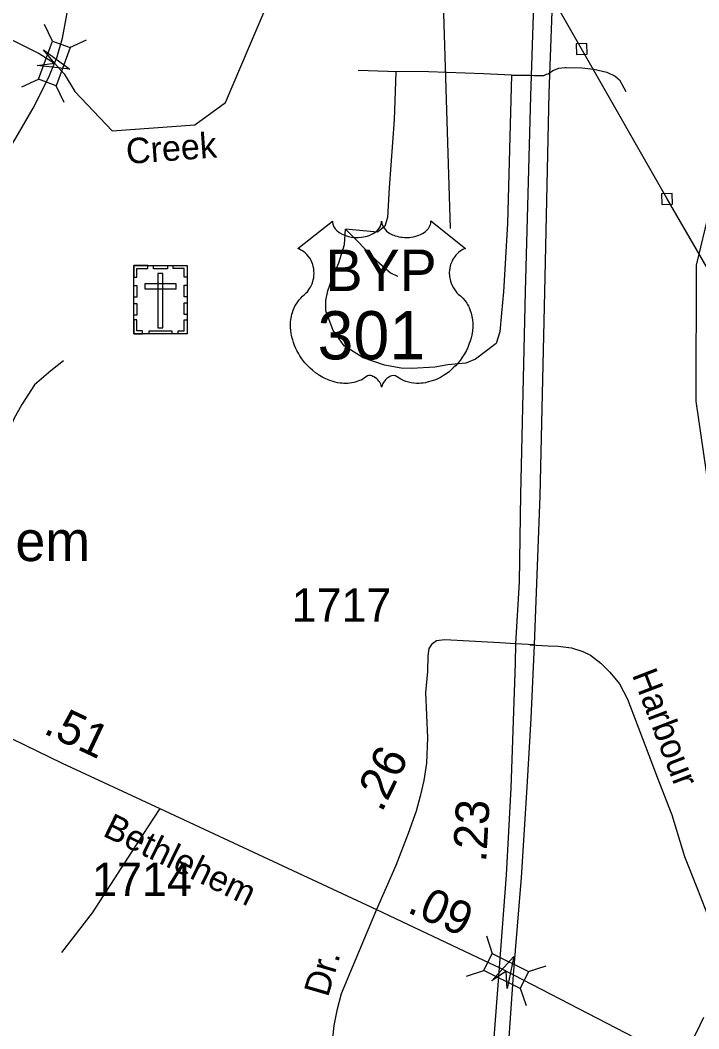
# Model space of a CAD drawing. Extents: x 2220236 to 2384410, y 720751 to 894131.
# Drawn here: x 2344556 to 2347089, y 796965 to 800730 of the extents above; entities that cross this region are included whole.
import ezdxf

# ---------------------------------------------------------------- set-up
doc = ezdxf.new("R2010")
doc.units = 0
doc.layers.add('Default', color=7, linetype='Continuous')

msp = doc.modelspace()

# ---------------------------------------------------------------- linework, layer by layer
at = {"layer": 'Default'}
for p, q in [((2344676.2, 800651.6), (2344647.1, 800714.1)), ((2344741, 800627.9), (2344803.6, 800657)), ((2346389.9, 800524.9), (2346407.3, 800524.9)), ((2344561.5, 800480.7), (2344624.1, 800509.8)), ((2344719.5, 800423), (2344690.4, 800485.5)), ((2346458.6, 798399.2), (2346526.2, 798395.2)), ((2346296, 797312.2), (2346317.9, 797246.8)), ((2346221, 797161.7), (2346286.4, 797183.6)), ((2346453, 797179.1), (2346518.4, 797201)), ((2346422.2, 797117.4), (2346444.1, 797052))]:
    msp.add_line(p, q, dxfattribs=at)
for points in [[(2347293.3, 804194.6), (2347087.3, 803859.3), (2346958, 803640.5), (2346878, 803500.6), (2346829.7, 803409.6), (2346776.4, 803297.4), (2346740.9, 803205.3), (2346706.5, 803098.7), (2346678.2, 802989.8), (2346635.4, 802764.4), (2346581, 802475.7), (2346543.4, 802235.3), (2346526.5, 802118.8), (2346519, 802043.6), (2346511.5, 801961), (2346505.9, 801793.7), (2346494.6, 801474.3), (2346460.8, 800446.4), (2346440.1, 799717.3), (2346423.3, 798959.5), (2346418.3, 798634.2), (2346404, 798402.2)], [(2346475.7, 798398.2), (2346496.3, 798954.6), (2346513.4, 799715.4), (2346530.3, 800457.7), (2346567.8, 801476.1), (2346575.4, 801778.7), (2346586.6, 802023), (2346590.4, 802101.9), (2346607.3, 802246.6), (2346633.7, 802436.9), (2346668.2, 802656.7), (2346719.2, 802916.6), (2346742, 803019.8), (2346775.3, 803129.8), (2346808.6, 803215.3), (2346849.2, 803326.3), (2346910.2, 803445.1), (2346986.9, 803579.5), (2347109.6, 803780.5), (2347236.7, 803994.8), (2347338.9, 804163.5)], [(2347371.9, 799369.8), (2346969.9, 800062.7), (2346651.1, 800622.8), (2346391.8, 801077.6), (2345925.8, 801925.5), (2345668.8, 802346.4), (2345321.9, 802938.1), (2345371.3, 803154.6)], [(2344684.2, 800569.1), (2344692.2, 800589.2), (2344713.4, 800663.5), (2344730.3, 800749.6), (2344772.5, 801047.6), (2344809.3, 801358.3), (2344876, 801661.2), (2344978.6, 802054.9), (2345053.1, 802315.9), (2345112.9, 802466.5), (2345169.4, 802582.9), (2345250.6, 802715.5), (2345298.5, 802813.1), (2345349.8, 802893.5), (2345396, 802975.7), (2345461.4, 803059.4)], [(2346161.4, 799953.1), (2346131.9, 800916.5), (2346127, 800992.3), (2346118.1, 801068.2), (2346107.2, 801140), (2346077.8, 801251.6), (2345996.7, 801516.6), (2345869.4, 801954.8), (2345738.4, 802385.2), (2345588.5, 802871.1), (2345573.8, 802932.9), (2345561.4, 802972.9), (2345547.1, 802994.7), (2345524.8, 803014.4), (2345461.4, 803059.4)], [(2344260.4, 800786.8), (2344626.5, 800605.5), (2344684.2, 800569.1), (2344720, 800530.2), (2344760.1, 800463.9), (2344899.3, 800317.3), (2345207.5, 800339.7), (2345322.4, 800423.3), (2345468.4, 800767.2)], [(2346631.9, 800602), (2346671.9, 800603.6), (2346670.2, 800643.5), (2346630.3, 800641.9), (2346631.9, 800602)], [(2343478.6, 798503.5), (2343599.2, 798685.7), (2343866, 799147.8), (2343889.1, 799188.1), (2344061, 799481.6), (2344550.2, 800306.6), (2344604.4, 800402.1), (2344663.2, 800516.8), (2344684.2, 800569.1)], [(2346389.9, 800524.9), (2346374.8, 799970.9), (2346359.6, 799716), (2346351.8, 799636.8), (2346345.7, 799567.2), (2346331.8, 799522.9), (2346255.2, 799464.3), (2346219.3, 799450), (2346151.6, 799443.1), (2346103.7, 799434.5), (2346017.7, 799429.6), (2345977.6, 799431), (2345915.5, 799442.2), (2345835.4, 799469.4), (2345764.7, 799514.5), (2345724.2, 799571.9), (2345697.1, 799645.6), (2345696.8, 799683.6), (2345704.3, 799719.7), (2345719.8, 799765.8), (2345745.1, 799824), (2345766.3, 799892.3), (2345769.5, 799950.3)], [(2345958.3, 800537.5), (2345952, 800357.8), (2345933, 800104.1), (2345926.7, 799993.8), (2345916.5, 799960.7), (2345889.7, 799938.6), (2345769.5, 799950.3)], [(2346389.9, 800524.9), (2346285.1, 800529.6), (2346080.3, 800537.5), (2345927.5, 800539.1), (2345817.3, 800542.3)], [(2346407.3, 800524.9), (2346458.4, 800524.9), (2346475, 800524)], [(2346475, 800524), (2346486.8, 800523.3), (2346497.6, 800523.7)], [(2346497.6, 800523.7), (2346509.6, 800524.2), (2346520.3, 800528.1)], [(2346520.3, 800528.1), (2346526.1, 800530.3), (2346543.9, 800542), (2346566.7, 800551), (2346589, 800553)], [(2346589, 800553), (2346593.9, 800552.9), (2346652.2, 800552), (2346696.5, 800546.8), (2346745.2, 800535.5), (2346776.5, 800521.6), (2346792.2, 800506.8), (2346815.7, 800463.3)], [(2346950.7, 800041.9), (2346990.7, 800043.6), (2346989, 800083.5), (2346949.1, 800081.9), (2346950.7, 800041.9)], [(2347142.9, 798863.5), (2347078.4, 799307.7), (2347080.5, 799815.8), (2347129, 800016.7)], [(2345769.5, 799950.3), (2345886.8, 799831.8), (2345937.5, 799786.5), (2345963.6, 799774.7)], [(2344717.8, 799458), (2344670.2, 799421.4), (2344609, 799368.7), (2344561.7, 799296.1), (2344532.5, 799241.7), (2344507.2, 799181.5), (2344497.7, 799149.3), (2344485.8, 799131.2), (2344469.9, 799113.1), (2344418.5, 799084.4), (2344372.7, 799063.9), (2344343, 799041.5), (2344325.2, 799011.4), (2344292.5, 798915), (2344275, 798868.9), (2344261.7, 798818.7)], [(2343478.6, 798503.5), (2343521.4, 798498.3), (2343553.9, 798496.6), (2343594.9, 798482.9), (2343649.6, 798464.1), (2343716.4, 798435), (2343844.6, 798371.7), (2344289.7, 798161.8), (2344713, 797957), (2345077.5, 797788.2), (2345886, 797410.6)], [(2346404, 798402.2), (2346345.9, 798405.5), (2346140.9, 798417), (2346110.1, 798413.6), (2346091.3, 798399.9), (2346081, 798384.5), (2346077.6, 798357.1), (2346075.9, 798298.9), (2346069.1, 798220.2), (2346076.3, 798051.8), (2346072.5, 797957), (2346062.4, 797892.5), (2346048.5, 797834.3), (2346033.4, 797777.4), (2346004.3, 797694), (2345957.6, 797575.1), (2345886, 797410.6)], [(2346404, 798402.2), (2346402.6, 798329.9), (2346387.6, 797863.5), (2346369.4, 797539.8), (2346343.1, 797194.1)], [(2346397.3, 797166.7), (2346427.4, 797529.8), (2346447.4, 797866.8), (2346462.3, 798124.1), (2346475.7, 798398.2)], [(2346475.7, 798398.2), (2346404, 798402.2)], [(2346526.2, 798395.2), (2346563.4, 798393.1), (2346613, 798387.9), (2346655.7, 798374.2), (2346684.8, 798360.5), (2346722.4, 798329.7), (2346756.6, 798297.2), (2346792.7, 798252.8), (2346821.8, 798195.9), (2346848.3, 798127.6), (2346888.7, 798022.7), (2346933, 797905.1), (2346987.3, 797763.5), (2347035.1, 797608.3), (2347083.1, 797487.2), (2347126.9, 797374.5)], [(2345077.5, 797788.2), (2345013, 797690.1), (2344824.5, 797397.9), (2344710.2, 797250.5)], [(2345886, 797410.6), (2345789.1, 797179.4), (2345754, 797096.1), (2345737.1, 797033.5), (2345726.6, 796977.5), (2345714.9, 796869.4), (2345712.3, 796766.5), (2345716.2, 796704), (2345727.9, 796625.8), (2345748.8, 796529.4), (2345780, 796403.1), (2345820.4, 796252), (2345858.1, 796103.5), (2345864.6, 796052.7), (2345866, 795987.5), (2345867.3, 795918.5), (2345864.6, 795875.5), (2345864.6, 795853.3)], [(2345886, 797410.6), (2346284.8, 797221.7), (2346343.1, 797194.1)], [(2346343.1, 797194.1), (2346307.2, 796719.3), (2346260.7, 796291), (2346229.5, 795822.7)], [(2346343.1, 797194.1), (2346397.3, 797166.7)], [(2346307.9, 795821.9), (2346348.6, 796443.7), (2346368.5, 796754.1), (2346397.3, 797166.7)], [(2346397.3, 797166.7), (2347022, 796843.7), (2347281.7, 796725.5), (2347461.1, 796662.3), (2347671.1, 796599.6)], [(2347106.1, 797007.3), (2347078.9, 796949.9), (2347054.9, 796907), (2347022, 796843.7)]]:
    msp.add_lwpolyline(points, dxfattribs=at)
for points in [[(2344624.1, 800509.8), (2344675.9, 800651.7), (2344742.2, 800627.5), (2344690.4, 800485.5)], [(2344642.7, 800619.2), (2344741, 800547), (2344619.8, 800560.4), (2344684.2, 800569.1)], [(2345720.9, 799980.2), (2345721.2, 799974.9), (2345722.5, 799968.6), (2345723.5, 799965.3), (2345726.4, 799959.1), (2345731.3, 799951.7), (2345738.1, 799944.5), (2345745.8, 799938.2), (2345750.9, 799934.8), (2345759.7, 799930.1), (2345769.7, 799925.9), (2345780.7, 799922.7), (2345792.1, 799920.5), (2345804.4, 799919.1), (2345816.7, 799918.9), (2345829.9, 799919.9), (2345844.5, 799922.7), (2345851.2, 799924.4), (2345858.7, 799927), (2345865.7, 799929.9), (2345873.4, 799934), (2345879.6, 799937.9), (2345884.4, 799941.4), (2345891.2, 799948), (2345896.6, 799954.7), (2345898.9, 799958.5), (2345900.9, 799962.2), (2345903.6, 799969.9), (2345904.4, 799973.4), (2345904.9, 799980.5), (2345905.3, 799974.5), (2345906, 799970.8), (2345906.9, 799967.1), (2345908.5, 799963.2), (2345911.2, 799957.8), (2345914.2, 799953.2), (2345920, 799946.5), (2345923.5, 799943.1), (2345926.8, 799940.5), (2345935.5, 799934.4), (2345945.7, 799929.3), (2345950.8, 799927.1), (2345955.9, 799925.3), (2345962.5, 799923.3), (2345969.2, 799921.7), (2345975.9, 799920.5), (2345982.7, 799919.6), (2345989.7, 799919), (2345995.4, 799918.9), (2346002.4, 799918.9), (2346008.9, 799919.3), (2346015.5, 799920.1), (2346022.8, 799921.3), (2346028.6, 799922.6), (2346036.4, 799924.6), (2346043.3, 799927.2), (2346049.5, 799929.8), (2346057.5, 799934), (2346063.9, 799938), (2346068.6, 799941.8), (2346074.3, 799947), (2346079.6, 799953.1), (2346082.7, 799957.6), (2346084.9, 799962.3), (2346086.9, 799967.1), (2346088.2, 799972.3), (2346088.8, 799976.8), (2346088.9, 799980.6), (2346217.5, 799878.2), (2346214.5, 799877), (2346207.5, 799873.6), (2346202, 799870.3), (2346193.1, 799864.1), (2346189.3, 799860.7), (2346185.5, 799857.1), (2346182, 799853.3), (2346178.9, 799849.7), (2346175.2, 799844.6), (2346171.9, 799839.4), (2346168.6, 799833.7), (2346166.2, 799828.7), (2346162.3, 799818.4), (2346160.4, 799811.9), (2346159.2, 799806.3), (2346157.6, 799794.9), (2346157.3, 799789.4), (2346157.3, 799784), (2346157.6, 799778.3), (2346158.1, 799772.8), (2346159.1, 799767.1), (2346160, 799762.1), (2346161.6, 799756), (2346163.9, 799748.8), (2346166.7, 799741.9), (2346172.6, 799730.7), (2346180.1, 799719.3), (2346185.5, 799712.9), (2346190.8, 799707.5), (2346198.8, 799700.8), (2346203.1, 799697), (2346208, 799692), (2346216, 799682.7), (2346219.3, 799678.3), (2346222.6, 799673.4), (2346225.7, 799668.3), (2346228.7, 799662.8), (2346231.1, 799658), (2346235.6, 799647), (2346238.9, 799636.3), (2346240.5, 799630.7), (2346242.9, 799618), (2346243.8, 799611.8), (2346244.7, 799599.5), (2346244.8, 799584.6), (2346243.6, 799570.5), (2346241, 799554), (2346238.8, 799544.1), (2346235.4, 799532.6), (2346232.1, 799522.7), (2346226.3, 799508), (2346221.1, 799497.4), (2346214.3, 799484.9), (2346209.7, 799477.4), (2346204.3, 799469.3), (2346197.5, 799460.1), (2346189.6, 799450.2), (2346180.1, 799439.8), (2346172.4, 799432.1), (2346162.4, 799423.1), (2346156.3, 799418.1), (2346147.7, 799411.6), (2346135.8, 799403.7), (2346124.1, 799396.9), (2346114.2, 799391.8), (2346105.4, 799388), (2346094, 799383.7), (2346075, 799378.5), (2346068.1, 799377), (2346059.9, 799375.8), (2346052.2, 799375), (2346044.8, 799374.6), (2346034.8, 799374.6), (2346024.8, 799375.3), (2346015.4, 799376.7), (2346005.6, 799378.8), (2345995.3, 799381.8), (2345986, 799385.4), (2345976.6, 799390.1), (2345960.7, 799400.1), (2345956.1, 799402.5), (2345953.5, 799403.2), (2345947.4, 799403.5), (2345941.6, 799402.3), (2345935.7, 799400), (2345932.1, 799398.1), (2345927.4, 799394.9), (2345923.7, 799392.1), (2345919.3, 799387.9), (2345916.3, 799384.4), (2345914, 799381.6), (2345909.5, 799374.6), (2345907.9, 799371.2), (2345906.2, 799366.9), (2345904.8, 799360.5), (2345902.7, 799368.6), (2345900.4, 799373.9), (2345897.6, 799378.5), (2345894.8, 799382.5), (2345890.3, 799387.6), (2345886.3, 799391.5), (2345881.4, 799395.5), (2345876.3, 799398.6), (2345872.1, 799400.7), (2345868.3, 799402.2), (2345863.7, 799403.3), (2345859.9, 799403.6), (2345856.8, 799403.5), (2345852.5, 799402.6), (2345846.7, 799398.4), (2345841.2, 799394.6), (2345835.2, 799390.8), (2345828, 799387), (2345822.8, 799384.6), (2345816.6, 799382.2), (2345809.3, 799379.7), (2345801.4, 799377.7), (2345793.2, 799376.1), (2345786.1, 799375), (2345778.4, 799374.3), (2345771.5, 799374), (2345764.3, 799374.1), (2345757.6, 799374.7), (2345749.7, 799375.3), (2345740, 799376.8), (2345732, 799378.6), (2345723.5, 799380.9), (2345714.7, 799383.6), (2345705.4, 799387.2), (2345693.7, 799392.3), (2345685.6, 799396.5), (2345672.7, 799403.8), (2345657.7, 799414.2), (2345646.3, 799423.4), (2345638, 799431), (2345625.8, 799443.4), (2345618.6, 799451.6), (2345607.3, 799466.1), (2345600.1, 799476.7), (2345595.4, 799484.5), (2345588.6, 799496.9), (2345584.8, 799504.7), (2345580, 799516.1), (2345576.2, 799526.5), (2345573, 799536.4), (2345571.3, 799542.7), (2345568.8, 799553.8), (2345567.3, 799561.6), (2345565.9, 799572.3), (2345565.1, 799583.6), (2345565, 799594), (2345565.2, 799602.7), (2345566.2, 799612.8), (2345567.9, 799623.5), (2345570, 799632.7), (2345571.8, 799639.3), (2345574.6, 799647.4), (2345578.2, 799656.3), (2345582.4, 799664.8), (2345586.5, 799671.8), (2345591.6, 799679.4), (2345596.6, 799685.9), (2345603.2, 799693), (2345610, 799699.6), (2345616.3, 799704.7), (2345623.7, 799712), (2345627.6, 799716.4), (2345632.2, 799722.5), (2345636, 799728.2), (2345638.9, 799733.3), (2345642.8, 799740.8), (2345645.2, 799746.5), (2345648.2, 799755.1), (2345649.6, 799761.2), (2345651.2, 799769), (2345652.1, 799776.4), (2345652.5, 799785.6), (2345652.3, 799793.2), (2345651.3, 799802.1), (2345649.6, 799810.6), (2345647.6, 799818), (2345644.4, 799826.5), (2345641.5, 799832.8), (2345636.6, 799841.2), (2345631.1, 799849), (2345625.4, 799855.4), (2345619.7, 799861.1), (2345614.3, 799865.4), (2345609.1, 799869.1), (2345602.5, 799873), (2345596.2, 799876.2), (2345592.3, 799877.8)], [(2344979.8, 799814), (2345178.9, 799814), (2345178.9, 799559.4), (2344979.8, 799559.4)], [(2344979.8, 799770.7), (2344991.1, 799770.7), (2344991.1, 799802.9), (2345031.7, 799802.9), (2345031.7, 799814), (2344979.8, 799814)], [(2345053.8, 799814), (2345105.7, 799814), (2345105.7, 799802.6), (2345053.8, 799802.6)], [(2345178.9, 799770.6), (2345167.6, 799770.6), (2345167.6, 799802.8), (2345127, 799802.8), (2345127, 799814), (2345178.9, 799814)], [(2345088.8, 799784.7), (2345070.1, 799784.7), (2345070.1, 799581.9), (2345088.8, 799581.9)], [(2344979.7, 799696.5), (2344979.7, 799739.8), (2344991.1, 799739.8), (2344991.1, 799696.5)], [(2345020.6, 799745.9), (2345020.6, 799727.3), (2345138.3, 799727.3), (2345138.3, 799745.9)], [(2345167.5, 799697.6), (2345167.5, 799740.9), (2345178.9, 799740.9), (2345178.9, 799697.6)], [(2344979.7, 799629.3), (2344979.7, 799672.6), (2344991.1, 799672.6), (2344991.1, 799629.3)], [(2345167.5, 799631.6), (2345167.5, 799675), (2345178.9, 799675), (2345178.9, 799631.6)], [(2345012.8, 799559.4), (2345012.8, 799570.9), (2344990.8, 799570.9), (2344990.8, 799611.3), (2344979.7, 799611.3), (2344979.7, 799559.4)], [(2345145.7, 799559.4), (2345145.7, 799570.9), (2345167.7, 799570.9), (2345167.7, 799611.3), (2345178.9, 799611.3), (2345178.9, 799559.4)], [(2345037.2, 799570.9), (2345122.1, 799570.9), (2345122.1, 799559.5), (2345037.2, 799559.5)], [(2346317.9, 797246.8), (2346453.1, 797179.4), (2346421.6, 797116.3), (2346286.4, 797183.6)], [(2346316.4, 797144), (2346397.7, 797234.9), (2346372.7, 797115.5), (2346370.2, 797180.5)]]:
    msp.add_lwpolyline(points, close=True, dxfattribs=at)

# ---------------------------------------------------------------- texts
for s, height, rotation, p in [('Creek', 95, 4.167, (2344954.3, 800193.1)), ('Harbour', 95, 290.9766, (2346837.9, 798287.4)), ('.51', 125, 334.718, (2344638.1, 798070.2)), ('.26', 125, 63.855, (2345905.1, 797770.1)), ('.23', 125, 86.6784, (2346294.8, 797585.3)), ('Bethlehem', 95, 334.0048, (2344860, 797687.6)), ('.09', 125, 335.8356, (2345995.7, 797402.2)), ('Dr.', 95, 73.7464, (2345704.6, 797080.6))]:
    msp.add_text(s, height=height, rotation=rotation, dxfattribs=at).set_placement(p)
for s, height, p in [('BYP', 155, (2345695.6, 799718.9)), ('301', 180, (2345665.7, 799464)), ('Bethlehem', 150, (2343857.8, 798711.2)), ('1717', 125, (2345569.2, 798484.5)), ('1714', 125, (2344824.6, 797460.7))]:
    msp.add_text(s, height=height, dxfattribs=at).set_placement(p)

doc.saveas('drawing.dxf')
